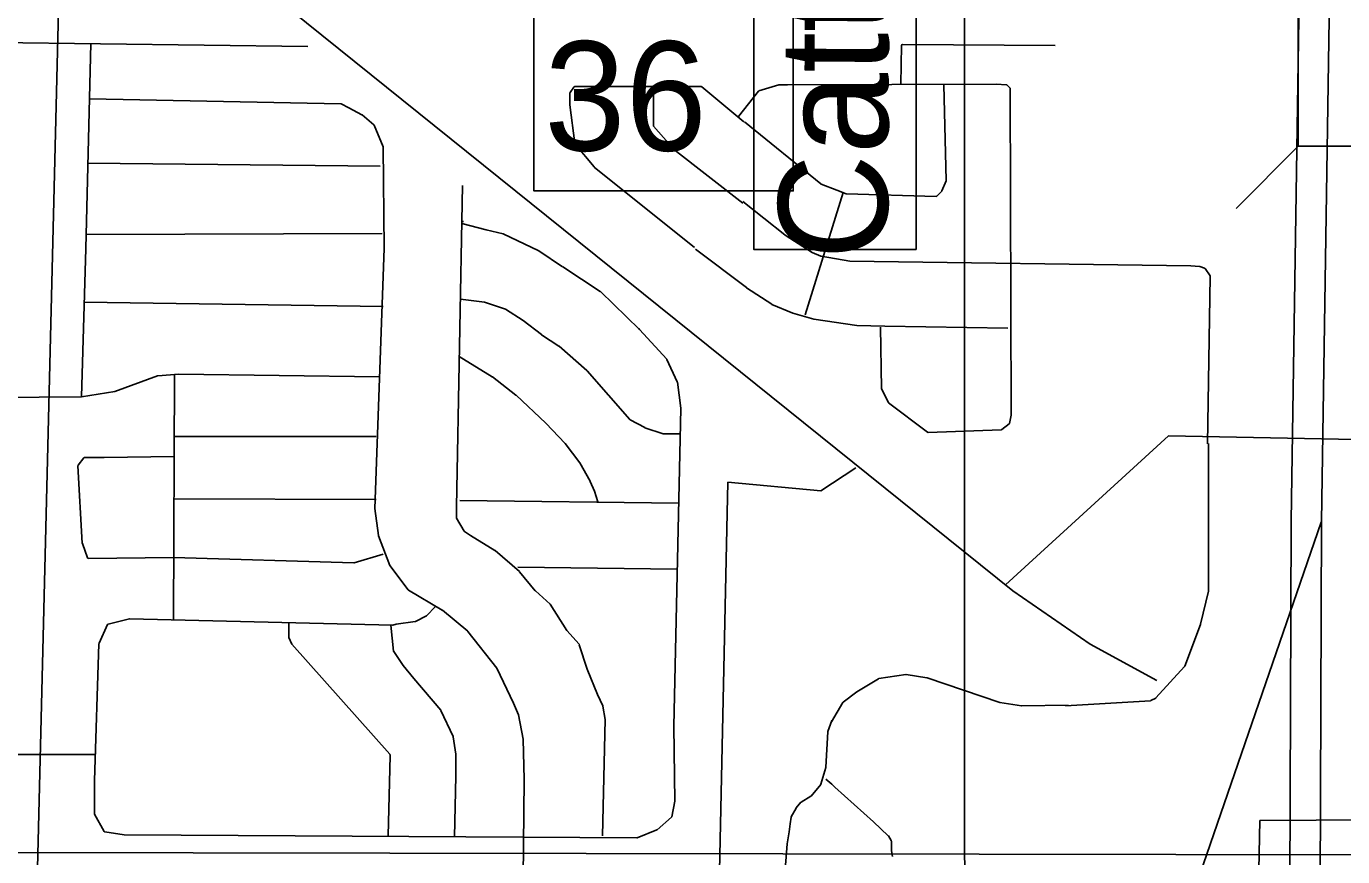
# Model space of a CAD drawing. Extents: x 408847 to 817539, y 923858 to 1151780.
# Drawn here: x 505322 to 510743, y 1078162 to 1081579 of the extents above; entities that cross this region are included whole.
import ezdxf

# ---------------------------------------------------------------- set-up
doc = ezdxf.new("R2010")
doc.units = 0
for name, color, linetype in [('Bridges', 7, 'Continuous'), ('Interstate Divided Highway Outline and Fill', 7, 'Continuous'), ('Interstate Ramps', 7, 'Continuous'), ('Level 11', 7, 'Continuous'), ('Level 4', 7, 'Continuous'), ('Level 43', 7, 'Continuous'), ('Level 7', 7, 'Continuous'), ('Local Roads Paved', 7, 'Continuous'), ('Masks for Road Features', 7, 'Continuous'), ('Masks for Text', 7, 'Continuous'), ('Narrow River Creek and Branch and Slough', 7, 'Continuous'), ('Section Lines', 7, 'Continuous')]:
    doc.layers.add(name, color=color, linetype=linetype)

msp = doc.modelspace()

# ---------------------------------------------------------------- linework, layer by layer
at = {"layer": 'Bridges'}
msp.add_line((510559.9, 1081085.7), (510303.9, 1080829.7), dxfattribs=at)
msp.add_lwpolyline([(510559.9, 1081085.7), (510559.9, 1082097.7), (510815.9, 1082097.7), (510815.9, 1081085.7)], close=True, dxfattribs=at)
at = {"layer": 'Interstate Divided Highway Outline and Fill'}
for p, q in [((510607, 1084517.7), (510531, 1079543.2)), ((510531, 1079541.7), (510525, 1078012.2)), ((510531, 1079543.2), (510531, 1079541.7))]:
    msp.add_line(p, q, dxfattribs=at)
at = {"layer": 'Interstate Ramps'}
msp.add_line((510654.1, 1079538.2), (510140.3, 1078048.9), dxfattribs=at)
at = {"layer": 'Level 4'}
for p, q in [((510732, 1084515.8), (510656, 1079541.2)), ((510656, 1079541.2), (510732, 1084515.8)), ((510656, 1079541.2), (510650, 1078011.7)), ((510650, 1078011.7), (510656, 1079541.2))]:
    msp.add_line(p, q, dxfattribs=at)
at = {"layer": 'Level 7'}
msp.add_line((483896.7, 1078211.6), (513104.2, 1078166.3), dxfattribs=at)
at = {"layer": 'Local Roads Paved'}
for p, q in [((504535.8, 1081520.8), (506480.9, 1081496.3)), ((505566.6, 1080664.4), (505587.4, 1081507.5)), ((508922.7, 1081341.3), (508926.3, 1081499.9)), ((508930.3, 1081503.8), (509558.1, 1081500.2)), ((508457, 1081337.7), (509316.1, 1081341.3)), ((509316.4, 1081341.3), (509358.1, 1081337.8)), ((507560.7, 1081304.7), (507560.7, 1081256.5)), ((507576.1, 1081329), (507561.4, 1081306.9)), ((508101.3, 1081330.8), (507579.4, 1081330.8)), ((507904.1, 1081330.8), (507904.1, 1081170.8)), ((508276.5, 1081185.9), (508103.8, 1081329.8)), ((508254.9, 1081207.7), (508337.1, 1081311.5)), ((508339.1, 1081312.8), (508420.4, 1081337.5)), ((508421.5, 1081337.7), (508457, 1081337.7)), ((509110.4, 1080944.9), (509099.6, 1081337.7)), ((509360.6, 1081336.7), (509372.8, 1081324.4)), ((509374, 1081321.6), (509377.6, 1079980.1)), ((505581.8, 1081281.1), (506616.5, 1081260.4)), ((506618.3, 1081260), (506650.5, 1081243.9)), ((506650.6, 1081243.8), (506704, 1081215.1)), ((507560.8, 1081256), (507581.3, 1081096)), ((506704.6, 1081214.6), (506753.2, 1081174.1)), ((508280.1, 1081186), (508593.7, 1080930)), ((506754.4, 1081172.6), (506790.9, 1081083.1)), ((507905.1, 1081168.2), (507986.6, 1081074.4)), ((506791.2, 1081081.7), (506795.4, 1080664.4)), ((507582.2, 1081093.9), (507659.8, 1081000)), ((507987.2, 1081073.9), (508272.3, 1080850.6)), ((505575.3, 1081016.3), (506778.8, 1081003.8)), ((507660.4, 1080999.4), (508073.8, 1080668.5)), ((507118.4, 1080924), (507093.1, 1079602.1)), ((508594.8, 1080929.4), (508659.2, 1080904.3)), ((509092.7, 1080901.4), (509110.1, 1080943.2)), ((508272.9, 1080857.3), (508446, 1080720.2)), ((508529.2, 1080391.4), (508686, 1080894.6)), ((508659.2, 1080904.3), (508698.3, 1080890.1)), ((508699.6, 1080889.8), (509069, 1080879.1)), ((509072, 1080880.2), (509091.8, 1080900.1)), ((507216, 1080740.8), (507115.4, 1080767.3)), ((507121.9, 1080775.7), (507118.6, 1080775.4)), ((506787.1, 1080726.4), (505568, 1080722.3)), ((507285.1, 1080724.5), (507216.1, 1080740.8)), ((507432.3, 1080655.1), (507285.9, 1080724.3)), ((508446.4, 1080720), (508557.8, 1080648.1)), ((505566.6, 1080664.4), (505549.1, 1080053.9)), ((506795.4, 1080664.4), (506757.4, 1079595.1)), ((507530.6, 1080589.6), (507432.8, 1080654.8)), ((508078, 1080662.3), (508287.2, 1080503.5)), ((508558.5, 1080647.7), (508593.8, 1080633.6)), ((507685.6, 1080487.6), (507530.7, 1080589.5)), ((508594.6, 1080633.3), (508713, 1080611.8)), ((508713.7, 1080611.7), (510117.5, 1080593.7)), ((510117.9, 1080593.7), (510153.3, 1080590.1)), ((510154.2, 1080589.9), (510174.1, 1080583.3)), ((510176.2, 1080581.7), (510196.4, 1080551.4)), ((510197.1, 1080549.1), (510186.3, 1079860.5)), ((507847.7, 1080331.6), (507686.2, 1080487.1)), ((508287.5, 1080503.3), (508391.7, 1080435)), ((505560.3, 1080444), (506790.9, 1080425.9)), ((507109.4, 1080455.5), (507208.2, 1080443.7)), ((507209, 1080443.5), (507294.8, 1080414.9)), ((508392.4, 1080434.6), (508478.5, 1080398.7)), ((507295.7, 1080414.4), (507367.4, 1080367.8)), ((507367.6, 1080367.7), (507443.2, 1080310.1)), ((508478.9, 1080398.6), (508565.1, 1080373.4)), ((508565.6, 1080373.3), (508742, 1080348.1)), ((507847.6, 1080331.7), (507844.2, 1080335.1)), ((507959.1, 1080209.3), (507847.7, 1080331.6)), ((508742.4, 1080348.1), (508857.7, 1080344.5)), ((508843.3, 1080089), (508839.7, 1080340.9)), ((508857.8, 1080344.5), (509363.2, 1080337.3)), ((507443.4, 1080309.9), (507515.3, 1080263.2)), ((507515.7, 1080262.8), (507630.8, 1080162.1)), ((507104.9, 1080219.9), (507240.9, 1080136.7)), ((508002.6, 1080115.5), (507959.8, 1080208.3)), ((507631.2, 1080161.7), (507807.4, 1079960.2)), ((505862.6, 1080140.3), (505686.6, 1080075.7)), ((505949.6, 1080147.7), (505863.7, 1080140.6)), ((505931.7, 1080146.3), (505927.6, 1079135.9)), ((506776.5, 1080136.9), (505950, 1080147.8)), ((507241.3, 1080136.5), (507338.4, 1080060.9)), ((508017.3, 1080006.9), (508002.9, 1080114.3)), ((505548.8, 1080053.9), (505014.8, 1080050.2)), ((505685.9, 1080075.5), (505549.4, 1080053.9)), ((507338.7, 1080060.6), (507461.3, 1079945.3)), ((508871.8, 1080031.1), (508843.7, 1080087.2)), ((507988.4, 1078699.1), (508017.3, 1080006.3)), ((509033.5, 1079908.3), (508872.9, 1080029.7)), ((507461.4, 1079945.1), (507540.8, 1079862.1)), ((507808.6, 1079959.3), (507869, 1079927.3)), ((509369.2, 1079942.7), (509338.9, 1079919.1)), ((509377.5, 1079979.3), (509370.7, 1079945)), ((506762.1, 1079891.3), (505928.1, 1079891.3)), ((507869.6, 1079927), (507944.5, 1079902)), ((507945.7, 1079901.8), (508013.7, 1079901.8)), ((509336.6, 1079918.2), (509036.1, 1079907.5)), ((507540.8, 1079862.1), (507601.1, 1079782.4)), ((510189.9, 1079862), (510189.9, 1079255.7)), ((505552.6, 1079451.3), (505534.7, 1079770.6)), ((505535.5, 1079773.3), (505558.7, 1079803.1)), ((505561.8, 1079804.6), (505642.9, 1079804.6)), ((505642.9, 1079804.6), (505930.5, 1079808.3)), ((507601.4, 1079782), (507644.1, 1079706.4)), ((507644.3, 1079706), (507661.3, 1079665.7)), ((507661.4, 1079665.4), (507675.5, 1079622.5)), ((506762.1, 1079631.3), (505929.9, 1079634.9)), ((508008.7, 1079616.4), (507107.5, 1079627.3)), ((506757.4, 1079594.5), (506771.7, 1079483.3)), ((507093.1, 1079602), (507093.1, 1079556.2)), ((507093.7, 1079554.2), (507125.2, 1079501.6)), ((507126.3, 1079500.4), (507150.7, 1079483)), ((505573.4, 1079392), (505552.9, 1079450.1)), ((506772, 1079482.4), (506818.5, 1079360.5)), ((507151, 1079482.8), (507251.7, 1079421.6)), ((505929, 1079392.9), (505577.2, 1079389.3)), ((505928.7, 1079393.1), (506671.1, 1079371.2)), ((506672.4, 1079371.4), (506790.9, 1079407.3)), ((507252.2, 1079421.3), (507352.8, 1079335)), ((506819.1, 1079359.6), (506894.1, 1079259.5)), ((507345.8, 1079352.8), (508002.7, 1079345.5)), ((507353.3, 1079334.5), (507417.8, 1079255.6)), ((506895.2, 1079258.5), (507035.1, 1079176)), ((507418.3, 1079255.1), (507479, 1079201.5)), ((510189.8, 1079254.7), (510157.4, 1079118.2)), ((507007.5, 1079190.6), (506969.6, 1079152.7)), ((507035.6, 1079175.6), (507139.7, 1079089.4)), ((507479.7, 1079200.7), (507547.8, 1079093.1)), ((505747.1, 1079139.9), (505659.3, 1079118.9)), ((506830.1, 1079114.8), (505748.1, 1079140.1)), ((506403, 1079065.7), (506403, 1079124.8)), ((506845, 1079118.6), (506923.8, 1079129.1)), ((506925.1, 1079129.6), (506969.6, 1079152.7)), ((505656.6, 1079116.6), (505621.6, 1079039.7)), ((506823.4, 1079114.8), (506834.2, 1079007.5)), ((506845, 1079118.6), (506831.2, 1079114.9)), ((507140.3, 1079088.8), (507258.9, 1078937.8)), ((507548.2, 1079092.6), (507598, 1079035.6)), ((510157.3, 1079117.7), (510092.7, 1078945.3)), ((505621.2, 1079038.1), (505603.2, 1078475.5)), ((506415, 1079036.8), (506403.3, 1079064.1)), ((506818.7, 1078583.6), (506415.7, 1079035.7)), ((507598.8, 1079034.2), (507631, 1078934)), ((506834.8, 1079005.6), (506873.9, 1078948.8)), ((506874.1, 1078948.5), (506917.2, 1078894.5)), ((507259.4, 1078937), (507327.8, 1078793)), ((507631.1, 1078933.7), (507674.3, 1078829.2)), ((508943.7, 1078912.1), (508833.2, 1078894.3)), ((509030.7, 1078897.8), (508945, 1078912.1)), ((510091.9, 1078944), (509973.8, 1078815.1)), ((506917.3, 1078894.4), (507028.8, 1078764.9)), ((508831.8, 1078893.7), (508742.4, 1078840.1)), ((509330.3, 1078796.7), (509031.3, 1078897.6)), ((507674.4, 1078829.1), (507695.8, 1078782.6)), ((508684, 1078795.9), (508637.5, 1078717.2)), ((508742, 1078839.8), (508685.1, 1078797.1)), ((509420.6, 1078782.2), (509331, 1078796.6)), ((509950.8, 1078803.7), (509601.4, 1078782.1)), ((509972.6, 1078814.2), (509952.3, 1078804.1)), ((507029.4, 1078763.9), (507079.5, 1078656.6)), ((507327.8, 1078792.9), (507349.4, 1078746)), ((507349.4, 1078746), (507368.5, 1078645.6)), ((507696.1, 1078781.7), (507706.3, 1078725.6)), ((509612.2, 1078785.8), (509421.3, 1078782.2)), ((507706.3, 1078725.6), (507694.1, 1078247.3)), ((507992.3, 1078390.8), (507988.4, 1078699.1)), ((508639.1, 1078721.5), (508623, 1078677.1)), ((507079.8, 1078655.5), (507090.5, 1078584.1)), ((507368.6, 1078644.9), (507372.2, 1078479.1)), ((508622.7, 1078676), (508614.6, 1078529.9)), ((505604.6, 1078582.2), (505163.9, 1078582.2)), ((506811.5, 1078247.3), (506819.7, 1078578.4)), ((506819.7, 1078578.5), (506819.7, 1078581)), ((507090.6, 1078583.6), (507090.6, 1078493.6)), ((508614.4, 1078528.9), (508594.4, 1078460.7)), ((505602.2, 1078480.3), (505602.2, 1078338.3)), ((507090.6, 1078493.6), (507085.6, 1078243.5)), ((507372.2, 1078479.1), (507367.9, 1078075.2)), ((508614.6, 1078480.3), (508639, 1078460)), ((508593.6, 1078459.3), (508553.7, 1078411.4)), ((508639.2, 1078459.8), (508651.3, 1078447.7)), ((508651.4, 1078447.6), (508810.7, 1078304.6)), ((507980.3, 1078326.3), (507992.3, 1078390)), ((508491.8, 1078361.5), (508471.9, 1078325.7)), ((508512, 1078385.8), (508492.2, 1078362.1)), ((508552.7, 1078410.5), (508513, 1078386.7)), ((505602.7, 1078336.3), (505642.1, 1078265.4)), ((507919.3, 1078272.3), (507979, 1078324.1)), ((508471.5, 1078324.3), (508467.5, 1078296.4)), ((505645, 1078263.4), (505724.4, 1078251.4)), ((507837.8, 1078239.4), (507918.2, 1078271.6)), ((508463.4, 1078263.6), (508455.3, 1078214.8)), ((508467.5, 1078296.4), (508463.4, 1078263.8)), ((508810.7, 1078304.5), (508871.6, 1078247.7)), ((505725, 1078251.4), (507836.3, 1078239.1)), ((508455.2, 1078214.5), (508444.8, 1078073.5)), ((508872.3, 1078246.9), (508883.7, 1078227.9)), ((508884.3, 1078185.7), (508888.3, 1078161.8))]:
    msp.add_line(p, q, dxfattribs=at)
for points in [[(508910.3, 1092256), (509058.7, 1091938), (509313.1, 1091704.8), (509588.7, 1091302), (509609.9, 1091026.4), (509588.7, 1090729.6), (509546.3, 1089012.3), (509228.3, 1088482.3), (509185.9, 1088079.5), (509185.9, 1078242.4)], [(508884.2, 1078225.8), (508884.2, 1078206.5), (508884.2, 1078186.4)], [(509185.9, 1078242.4), (509196.5, 1076726.6), (509111.7, 1076217.7), (509048.1, 1073991.7), (508983.3, 1072674.4)]]:
    msp.add_lwpolyline(points, dxfattribs=at)
for centre, start, end in [((508930.3, 1081499.8), 89.6724, 178.7276), ((509316.1, 1081337.3), 85.2341, 90.2408), ((507564.7, 1081304.7), 146.3223, 180), ((507579.4, 1081326.8), 90, 146.3223), ((508101.3, 1081326.8), 50.1813, 90), ((508340.3, 1081309), 106.9349, 141.5949), ((508421.5, 1081333.7), 90, 106.9349), ((508457, 1081341.7), 270, 270.2408), ((509357.8, 1081333.9), 44.9867, 85.2341), ((509370, 1081321.6), 0.1539, 44.9867), ((506616.5, 1081256.4), 63.4243, 88.8537), ((506648.7, 1081240.3), 61.6881, 63.4243), ((507564.7, 1081256.5), 180, 187.3024), ((506702.1, 1081211.5), 50.1813, 61.6881), ((506750.7, 1081171), 22.2397, 50.1813), ((507908.1, 1081170.8), 180, 220.9959), ((506787.2, 1081081.6), 0.567, 22.2397), ((507585.2, 1081096.5), 187.3024, 219.5466), ((507989.6, 1081077.1), 220.9959, 231.94), ((507662.9, 1081002.5), 219.5466, 231.3272), ((508596.3, 1080933.1), 230.7693, 248.7405), ((509106.4, 1080944.8), 337.3896, 1.5758), ((508660.6, 1080908), 248.7405, 250.0083), ((508699.7, 1080893.8), 250.0083, 268.3309), ((509069.1, 1080883.1), 268.3309, 315.0133), ((509089, 1080903), 315.0133, 337.3896), ((507217, 1080744.7), 255.2499, 256.7535), ((507284.2, 1080720.6), 64.712, 76.7535), ((508448.5, 1080723.4), 231.6195, 237.1593), ((507430.6, 1080651.5), 56.2976, 64.712), ((508560, 1080651.4), 237.1593, 248.1894), ((507532.8, 1080592.9), 236.2976, 236.647), ((508595.3, 1080637.3), 248.1894, 259.6905), ((508713.7, 1080615.7), 259.6905, 269.2632), ((510117.5, 1080589.7), 84.2868, 89.2632), ((510152.9, 1080586.1), 71.557, 84.2868), ((510172.9, 1080579.5), 33.6778, 71.557), ((510193.1, 1080549.2), 359.1006, 33.6778), ((507683.4, 1080484.2), 46.0834, 56.647), ((508289.7, 1080506.7), 232.8024, 236.7561), ((507207.8, 1080439.7), 71.557, 83.1541), ((508393.9, 1080438.3), 236.7561, 247.3707), ((507293.5, 1080411.1), 56.9639, 71.557), ((507365.2, 1080364.5), 52.6832, 56.9639), ((508480, 1080402.4), 247.3707, 253.7326), ((508566.2, 1080377.3), 253.7326, 261.8662), ((507844.7, 1080328.9), 42.3442, 44.9867), ((508742.6, 1080352.1), 261.8662, 268.2093), ((508857.8, 1080348.5), 268.2093, 269.1812), ((507445.6, 1080313.2), 232.6832, 236.9639), ((507513.1, 1080259.8), 48.8008, 56.9639), ((507956.2, 1080206.6), 24.765, 42.3442), ((507628.2, 1080159.1), 41.1727, 48.8008), ((505864, 1080136.6), 94.7659, 110.1793), ((505949.9, 1080143.8), 89.2491, 94.7659), ((507238.8, 1080133.3), 52.1121, 58.5586), ((507999, 1080113.8), 7.5911, 24.765), ((505548.7, 1080057.9), 270.3873, 278.9767), ((505685.2, 1080079.4), 278.9767, 290.1793), ((507336, 1080057.7), 46.7224, 52.1121), ((508847.3, 1080089), 180.8181, 206.5544), ((508013.3, 1080006.4), 358.7346, 7.5911), ((508875.4, 1080032.9), 206.5544, 232.9141), ((507458.5, 1079942.3), 43.7136, 46.7224), ((507810.4, 1079962.8), 221.1727, 242.0917), ((509366.8, 1079945.8), 307.8879, 348.6952), ((509373.6, 1079980.1), 348.6952, 0.1539), ((507870.9, 1079930.8), 242.0917, 251.557), ((507945.7, 1079905.8), 251.557, 270), ((509035.9, 1079911.5), 232.9141, 272.0464), ((509336.5, 1079922.2), 272.0464, 307.8879), ((505538.7, 1079770.9), 142.138, 183.214), ((505561.8, 1079800.6), 90, 142.138), ((505642.9, 1079808.6), 270, 270.7349), ((507597.9, 1079780), 29.4937, 37.1287), ((507640.7, 1079704.4), 22.787, 29.4937), ((507657.6, 1079664.1), 18.1913, 22.787), ((506761.4, 1079595), 177.9661, 187.349), ((507097.1, 1079602), 178.9048, 180), ((507097.1, 1079556.2), 180, 210.952), ((507128.6, 1079503.7), 210.952, 234.4497), ((505556.6, 1079451.5), 183.214, 199.4317), ((506775.7, 1079483.8), 187.349, 200.9156), ((507153.1, 1079486.2), 234.4497, 238.7244), ((505577.1, 1079393.3), 199.4317, 270.5909), ((507249.6, 1079418.2), 49.3855, 58.7244), ((506671.3, 1079375.2), 268.3145, 286.8658), ((506822.3, 1079362), 200.9156, 216.8571), ((507350.2, 1079332), 39.2763, 49.3855), ((506897.3, 1079261.9), 216.8571, 239.4586), ((507420.9, 1079258.1), 219.2763, 228.5631), ((510185.9, 1079255.7), 346.6815, 0), ((507033, 1079172.5), 50.3762, 59.4586), ((507476.3, 1079198.5), 32.3354, 48.5631), ((505748, 1079136.1), 88.6627, 103.5018), ((506923.3, 1079133.1), 277.6384, 297.4841), ((505660.2, 1079115), 103.5018, 155.5661), ((506407, 1079065.7), 180, 203.1889), ((506830.2, 1079118.8), 268.6627, 284.7501), ((507137.2, 1079086.3), 38.1443, 50.3762), ((507551.2, 1079095.2), 212.3354, 221.1727), ((510153.5, 1079119.1), 339.4527, 346.6815), ((505625.2, 1079038), 155.5661, 178.1651), ((506418.6, 1079038.4), 203.1889, 221.7162), ((507595, 1079033), 17.8111, 41.1727), ((506838.1, 1079007.9), 185.708, 214.4961), ((506877.2, 1078951), 214.4961, 218.6468), ((507255.8, 1078935.3), 25.3974, 38.1443), ((507634.8, 1078935.3), 197.8111, 202.47), ((508944.4, 1078908.1), 80.5333, 99.1665), ((510088.9, 1078946.7), 317.5028, 339.4527), ((506920.4, 1078897), 218.6468, 220.7189), ((508833.9, 1078890.3), 99.1665, 120.9755), ((509030, 1078893.9), 71.3501, 80.5333), ((507678, 1078830.7), 202.47, 204.765), ((508687.5, 1078793.9), 126.8827, 149.4325), ((508744.4, 1078836.6), 120.9755, 126.8827), ((509331.6, 1078800.5), 251.3501, 260.9056), ((509950.5, 1078807.7), 273.5412, 296.4374), ((509970.8, 1078817.8), 296.4374, 317.5028), ((507025.8, 1078762.3), 25.0067, 40.7189), ((507324.1, 1078791.3), 24.765, 25.3974), ((507692.2, 1078781), 10.3418, 24.765), ((509421.2, 1078786.2), 260.9056, 271.0814), ((507075.9, 1078654.9), 8.5269, 25.0067), ((507364.6, 1078644.8), 1.2448, 10.7498), ((508626.7, 1078675.7), 160.0255, 176.8216), ((506815.7, 1078581), 0, 41.7162), ((506815.7, 1078578.5), 358.5862, 0), ((507086.6, 1078583.6), 0, 8.5269), ((508610.6, 1078530.1), 343.6177, 356.8216), ((508590.5, 1078461.8), 320.2076, 343.6177), ((508636.4, 1078456.9), 44.9866, 50.1813), ((508654.1, 1078450.5), 224.9866, 228.0808), ((507988.3, 1078390.7), 349.3852, 0.727), ((508495.3, 1078359.5), 140.2076, 150.9567), ((508515.1, 1078383.2), 120.9755, 140.2076), ((508550.7, 1078413.9), 300.9755, 320.2076), ((505606.2, 1078338.3), 180, 209.0433), ((507976.4, 1078327.1), 310.9276, 349.3852), ((508475.4, 1078323.7), 150.9567, 171.8736), ((505645.6, 1078267.3), 209.0433, 261.4653), ((507916.7, 1078275.3), 291.8106, 310.9276), ((508459.4, 1078264.3), 350.542, 352.8783), ((508471.5, 1078295.9), 171.8736, 172.8783), ((508808, 1078301.6), 46.9616, 48.0808), ((505725, 1078255.4), 261.4653, 269.6674), ((507836.3, 1078243.1), 269.6674, 291.8106), ((508459.2, 1078214.2), 170.542, 175.7656), ((508868.8, 1078244.8), 30.952, 46.9616), ((508880.2, 1078225.8), 0, 30.952), ((508888.2, 1078186.4), 180, 189.458)]:
    msp.add_arc(centre, 4, start, end, dxfattribs=at)
at = {"layer": 'Masks for Road Features'}
for p, q in [((510401.2, 1078311.2), (510391.8, 1077859)), ((510903.8, 1078313.8), (510401.2, 1078311.2))]:
    msp.add_line(p, q, dxfattribs=at)
msp.add_lwpolyline([(508317.8, 1085448.3), (508986.2, 1085448.3), (508986.2, 1080660.9), (508317.8, 1080660.9)], close=True, dxfattribs=at)
at = {"layer": 'Masks for Text'}
msp.add_lwpolyline([(507412, 1081702.8), (508480, 1081702.8), (508480, 1080901.3), (507412, 1080901.3)], close=True, dxfattribs=at)
at = {"layer": 'Narrow River Creek and Branch and Slough'}
for p, q in [((498579.5, 1087942.7), (509384.5, 1079255.1)), ((510025, 1079894.1), (509353.8, 1079279.8)), ((511334, 1079866.8), (510025, 1079894.1)), ((508737.8, 1079761.7), (508593.7, 1079667.6)), ((508211.3, 1079703.6), (508115.2, 1075329.2)), ((508593.7, 1079667.6), (508211.3, 1079703.6)), ((509384.5, 1079255.1), (509702.8, 1079036.9)), ((509702.8, 1079036.9), (509977.1, 1078886.8))]:
    msp.add_line(p, q, dxfattribs=at)
at = {"layer": 'Section Lines'}
msp.add_line((505367.2, 1078058.9), (505517.6, 1084207.5), dxfattribs=at)

# ---------------------------------------------------------------- texts
at = {"layer": 'Level 11'}
msp.add_text('Cattleman   Rd.', height=450, rotation=89.7023, dxfattribs=at).set_placement((508867.9, 1080616.9))
at = {"layer": 'Level 43'}
msp.add_text('36', height=450, rotation=360, dxfattribs=at).set_placement((507454.8, 1081067.2))

doc.saveas('drawing.dxf')
